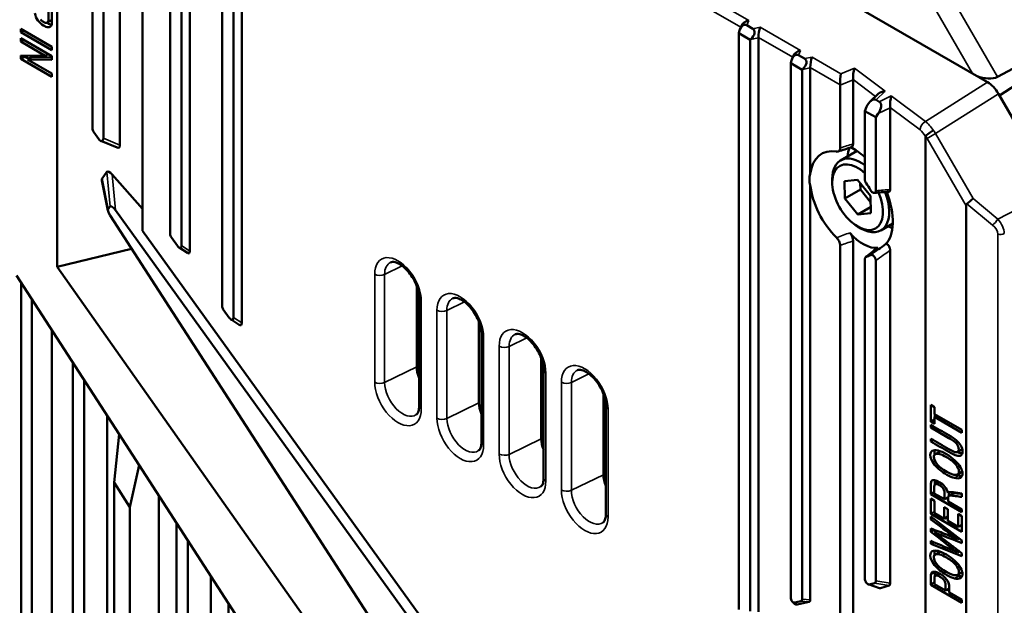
# Model space of a CAD drawing. Header units: millimetres. Extents: x 0 to 4638, y -120 to 1188.
# Tile 261 of 276: x 1413 to 1458, y 514 to 540. Entities that reach past the tile are written whole.
import ezdxf

# ---------------------------------------------------------------- set-up
doc = ezdxf.new("R2010")
doc.units = ezdxf.units.MM
doc.header["$LTSCALE"] = 2
doc.layers.add('Sichtbar (ISO)', color=7, linetype='Continuous', lineweight=50)
doc.layers.add('Sichtbar schmal (ISO)', color=7, linetype='Continuous', lineweight=35)

msp = doc.modelspace()

# ---------------------------------------------------------------- linework, layer by layer
at = {"layer": 'Sichtbar (ISO)'}
for p, q in [((1414.7072, 529.1787), (1414.7072, 557.8787)), ((1419.8403, 554.7054), (1419.8403, 530.6654)), ((1420.3588, 530.1448), (1420.3588, 554.4061)), ((1420.7306, 529.9004), (1420.7306, 554.4983)), ((1422.1973, 553.3446), (1422.1973, 527.3988)), ((1422.7159, 526.8782), (1422.7159, 553.0452)), ((1423.0877, 526.6339), (1423.0877, 553.1374)), ((1416.3052, 535.4802), (1416.3052, 550.014)), ((1417.5554, 549.8003), (1417.5554, 534.7101)), ((1416.8008, 535.0185), (1416.8008, 549.5087)), ((1418.5844, 530.8202), (1418.5844, 548.4568)), ((1438.1321, 548.4421), (1456.9695, 537.5663)), ((1414.2555, 540.2718), (1414.4441, 540.3807)), ((1413.0512, 539.9935), (1414.4654, 539.177)), ((1413.0512, 539.8354), (1413.0512, 539.9935)), ((1445.7223, 539.9633), (1445.7906, 540.1267)), ((1446.0328, 540.1502), (1446.3019, 539.9949)), ((1413.1882, 539.9144), (1413.0512, 539.8354)), ((1414.4654, 539.0189), (1413.0512, 539.8354)), ((1413.0512, 539.5587), (1414.4654, 538.7422)), ((1413.0512, 539.4072), (1413.0512, 539.5587)), ((1413.1823, 539.483), (1413.0512, 539.4072)), ((1445.6733, 539.7908), (1445.6772, 539.8111)), ((1446.1918, 539.4914), (1445.6733, 539.7908)), ((1445.6733, 513.6238), (1445.6733, 539.7908)), ((1446.2066, 539.5055), (1446.1918, 539.4914)), ((1446.1918, 539.4914), (1446.1918, 513.5456)), ((1446.5636, 513.5213), (1446.5636, 539.5836)), ((1457.4177, 537.8046), (1461.2295, 539.842)), ((1461.6098, 539.6224), (1457.5127, 536.9625)), ((1414.1626, 538.7656), (1413.0512, 539.4072)), ((1414.4654, 539.177), (1414.4654, 539.0189)), ((1413.0512, 538.6182), (1413.0512, 538.7803)), ((1413.0512, 538.7803), (1414.1626, 538.7656)), ((1413.2397, 538.7271), (1413.0512, 538.6182)), ((1414.4654, 537.8017), (1413.0512, 538.6182)), ((1413.2397, 538.7271), (1413.2397, 538.7778)), ((1413.4125, 538.6273), (1413.2397, 538.7271)), ((1413.5436, 538.7031), (1413.3551, 538.5942)), ((1414.4654, 538.5801), (1413.3551, 538.5942)), ((1413.3551, 538.5942), (1414.4654, 537.9532)), ((1414.4654, 538.6913), (1413.5436, 538.7031)), ((1414.2937, 538.8413), (1414.1626, 538.7656)), ((1414.4654, 538.7422), (1414.4654, 538.5801)), ((1448.0794, 538.6025), (1448.1476, 538.7659)), ((1448.3898, 538.7894), (1448.6589, 538.634)), ((1448.0303, 538.4299), (1448.0343, 538.4503)), ((1448.5488, 538.1306), (1448.0303, 538.4299)), ((1448.0303, 514.1687), (1448.0303, 538.4299)), ((1448.5636, 538.1447), (1448.5488, 538.1306)), ((1448.9206, 533.4063), (1448.9206, 538.2228)), ((1414.4654, 537.9532), (1414.4654, 537.8017)), ((1448.5488, 538.1306), (1448.5488, 514.0905)), ((1450.2762, 534.5757), (1450.2762, 537.4344)), ((1450.8606, 537.6757), (1450.8606, 534.7654)), ((1452.0014, 537.0293), (1451.6415, 536.6884)), ((1459.9862, 532.6782), (1457.4676, 537.0405)), ((1451.3997, 536.2569), (1451.4796, 536.4449)), ((1451.9065, 536.759), (1452.0467, 536.6781)), ((1452.5479, 532.6898), (1452.5479, 536.403)), ((1451.8953, 535.9708), (1451.3997, 536.2569)), ((1451.3997, 533.1427), (1451.3997, 536.2569)), ((1452.0094, 536.1391), (1451.8953, 535.9708)), ((1451.8953, 532.6374), (1451.8953, 535.9708)), ((1416.3661, 535.2982), (1416.5994, 534.9748)), ((1454.1533, 506.4045), (1454.1533, 535.1045)), ((1417.427, 534.5942), (1416.6889, 534.8959)), ((1451.0425, 534.4449), (1450.2956, 534.0136)), ((1416.7445, 533.1881), (1416.9594, 533.4887)), ((1418.5844, 531.8128), (1417.1974, 533.3799)), ((1416.7356, 533.1049), (1417.0039, 531.7412)), ((1448.9206, 514.0662), (1448.9206, 532.8942)), ((1449.9159, 533.0111), (1449.9159, 533.1744)), ((1451.0606, 533.1358), (1450.4765, 533.0699)), ((1450.4765, 533.0699), (1450.4868, 532.2784)), ((1451.6549, 532.4101), (1451.0606, 533.1358)), ((1451.1939, 532.6867), (1451.1901, 532.9776)), ((1450.4868, 532.2784), (1451.1939, 532.6867)), ((1451.6587, 532.1192), (1451.1939, 532.6867)), ((1451.6652, 531.6186), (1451.6549, 532.4101)), ((1417.0133, 531.822), (1417.1122, 531.9279)), ((1450.4868, 532.2784), (1451.0811, 531.5528)), ((1451.0811, 531.5528), (1451.6617, 531.888)), ((1455.9979, 503.8885), (1455.9979, 531.9505)), ((1417.111, 531.5089), (1432.9554, 507.0095)), ((1417.3571, 531.7486), (1434.1003, 508.5446)), ((1451.0811, 531.5528), (1451.6652, 531.6186)), ((1451.0709, 531.0107), (1451.2123, 530.929)), ((1452.669, 531.15), (1452.1289, 530.8382)), ((1434.4303, 508.8597), (1418.5844, 530.8202)), ((1419.8925, 530.5194), (1420.1661, 530.1402)), ((1450.2762, 512.523), (1450.2762, 530.1595)), ((1450.8606, 530.3595), (1450.8606, 512.9917)), ((1418.0878, 529.9986), (1414.7072, 529.1787)), ((1420.6202, 529.8112), (1420.2484, 530.0555)), ((1452.5479, 514.8236), (1452.5479, 529.9413)), ((1451.3997, 515.0429), (1451.3997, 529.5331)), ((1451.8953, 514.9322), (1451.8953, 529.4661)), ((1417.5274, 521.5797), (1412.8626, 528.7927)), ((1432.9554, 503.3341), (1414.7072, 529.1787)), ((1413.0675, 528.4759), (1413.0675, 498.3708)), ((1431.0362, 524.642), (1431.0362, 528.3156)), ((1413.5546, 527.7228), (1413.5546, 497.2787)), ((1431.1492, 527.7591), (1431.1492, 522.8602)), ((1422.2496, 527.2528), (1422.5231, 526.8737)), ((1422.9772, 526.5446), (1422.6055, 526.789)), ((1433.8646, 523.009), (1433.8646, 526.6826)), ((1414.4629, 526.3182), (1414.4629, 497.2389)), ((1433.9776, 526.1261), (1433.9776, 521.2272)), ((1415.4091, 493.6866), (1415.4091, 524.8552)), ((1436.693, 521.376), (1436.693, 525.0496)), ((1436.806, 524.4932), (1436.806, 519.5942)), ((1415.9276, 492.6736), (1415.9276, 524.0534)), ((1439.5214, 523.4166), (1439.5214, 519.743)), ((1439.6345, 517.9612), (1439.6345, 522.8602)), ((1454.3952, 522.9132), (1454.3952, 522.15)), ((1454.5619, 522.8169), (1454.3952, 522.9132)), ((1454.5619, 522.4984), (1454.5619, 522.8169)), ((1455.8094, 521.7782), (1454.5619, 522.4984)), ((1454.5837, 522.3836), (1454.5837, 522.4858)), ((1416.9686, 492.628), (1416.9686, 522.4437)), ((1454.3952, 522.15), (1454.5619, 522.2463)), ((1454.3952, 522.15), (1454.5619, 522.0537)), ((1454.5619, 522.371), (1454.6722, 522.4347)), ((1454.5619, 522.371), (1455.8094, 521.6508)), ((1454.5619, 522.0537), (1454.5619, 522.371)), ((1454.3952, 522.0101), (1454.3952, 521.8825)), ((1454.3952, 521.8825), (1454.5057, 521.9463)), ((1454.3952, 521.8825), (1455.2113, 521.4113)), ((1455.8094, 521.6508), (1455.8094, 521.7782)), ((1417.5274, 521.5797), (1417.2859, 519.3961)), ((1417.5274, 521.5797), (1418.4291, 520.1855)), ((1454.3952, 521.3802), (1454.3952, 521.2526)), ((1454.3952, 521.2526), (1454.5057, 521.3164)), ((1454.7831, 520.7844), (1454.5945, 520.6755)), ((1455.803, 520.8852), (1455.6144, 520.7763)), ((1418.4291, 520.1855), (1418.0107, 518.2754)), ((1428.7235, 504.2676), (1418.4291, 520.1855)), ((1455.8, 519.8687), (1455.6114, 519.7598)), ((1417.2859, 519.3961), (1417.2859, 491.2556)), ((1418.0107, 518.2754), (1417.2859, 519.3961)), ((1454.7686, 519.4149), (1454.594, 519.3141)), ((1454.3952, 518.8608), (1454.5515, 518.951)), ((1455.1658, 518.9145), (1455.2225, 518.9472)), ((1455.2078, 518.7746), (1455.2078, 518.9387)), ((1419.3257, 488.0236), (1419.3257, 518.7992)), ((1454.3952, 518.8608), (1455.8094, 518.0443)), ((1454.3952, 518.6605), (1454.3952, 517.9643)), ((1454.5619, 518.5642), (1454.3952, 518.6605)), ((1455.0192, 518.6281), (1454.5515, 518.8981)), ((1454.5619, 517.9954), (1454.5619, 518.5642)), ((1455.0192, 518.6281), (1455.1829, 518.7226)), ((1455.1813, 518.6246), (1455.0973, 518.6731)), ((1455.8094, 518.1719), (1455.1813, 518.5345)), ((1455.407, 518.8907), (1455.2184, 518.7818)), ((1455.8094, 518.7328), (1455.8094, 518.8929)), ((1418.0107, 489.8396), (1418.0107, 518.2754)), ((1454.3952, 517.9643), (1454.5619, 518.0606)), ((1454.9954, 518.278), (1454.9954, 517.7452)), ((1455.1611, 518.1823), (1454.9954, 518.278)), ((1455.1611, 517.6495), (1455.1611, 518.1823)), ((1455.8094, 518.0443), (1455.8094, 518.1719)), ((1420.1231, 517.566), (1420.1231, 484.4778)), ((1454.3952, 517.9643), (1455.8094, 517.1478)), ((1454.3952, 517.8429), (1454.3952, 517.7148)), ((1455.8094, 516.7623), (1454.3952, 517.8429)), ((1454.3952, 517.7148), (1454.4907, 517.7699)), ((1454.9954, 517.7452), (1454.5619, 517.9954)), ((1454.9954, 517.7452), (1455.1611, 517.8408)), ((1455.1611, 517.7399), (1455.0736, 517.7903)), ((1455.6426, 517.3715), (1455.1611, 517.6495)), ((1455.6426, 517.9627), (1455.6426, 517.3715)), ((1455.8094, 517.8664), (1455.6426, 517.9627)), ((1455.8094, 517.1478), (1455.8094, 517.8664)), ((1454.3952, 517.3029), (1454.3952, 517.1491)), ((1454.3952, 517.1491), (1454.555, 517.2414)), ((1454.5659, 517.1242), (1454.6833, 517.192)), ((1455.6426, 517.3715), (1455.8094, 517.4678)), ((1455.8094, 517.3655), (1455.7209, 517.4167)), ((1420.6417, 516.7642), (1420.6417, 398.2859)), ((1454.3952, 516.7353), (1454.3952, 516.6047)), ((1454.3952, 516.6047), (1454.5262, 516.6804)), ((1455.6115, 516.8135), (1455.686, 516.8565)), ((1455.8094, 516.6394), (1455.8094, 516.7623)), ((1454.3952, 516.6047), (1455.8094, 516.0437)), ((1454.7831, 516.2257), (1454.5945, 516.1168)), ((1455.6115, 516.2203), (1455.6897, 516.2654)), ((1455.8094, 516.0437), (1455.8094, 516.1738)), ((1454.4085, 515.2505), (1454.5613, 515.3386)), ((1421.6827, 515.1546), (1421.6827, 399.8109)), ((1454.7752, 515.2634), (1454.5964, 515.1601)), ((1455.8, 515.31), (1455.6114, 515.2011)), ((1451.5509, 514.7699), (1452.0636, 514.5973)), ((1451.8345, 514.8205), (1451.6011, 514.7666)), ((1452.1087, 514.5958), (1452.4956, 514.7105)), ((1454.3952, 514.7482), (1454.5619, 514.8445)), ((1454.3952, 514.7482), (1455.8094, 513.9317)), ((1455.0677, 514.4875), (1454.5619, 514.7796)), ((1455.0677, 514.4875), (1455.2345, 514.5838)), ((1455.2345, 514.4814), (1455.1458, 514.5326)), ((1448.4966, 514.0048), (1448.223, 513.9415)), ((1455.8094, 514.0593), (1455.2345, 514.3913)), ((1455.8094, 513.9317), (1455.8094, 514.0593)), ((1422.4802, 513.9215), (1422.4802, 399.0058)), ((1448.1081, 513.974), (1448.2077, 513.8868)), ((1448.3226, 513.8543), (1448.8684, 513.9805))]:
    msp.add_line(p, q, dxfattribs=at)
for centre, major_axis, ratio, start_param, end_param in [((1445.9451, 539.6317), (0.0072, 0.5417), 0.5272367, 5.9962116, 7.5234162), ((1446.1447, 540.1095), (0.3626, 0.1225), 0.6682586, 1.4040921, 2.6101652), ((1445.9182, 539.6472), (0.4415, 0.2943), 0.549621, 5.0213355, 6.5485402), ((1446.6632, 539.8101), (0.0546, 0.3517), 0.2401165, 0.7799435, 2.2634733), ((1446.2914, 539.7288), (0.2154, -0.2818), 0.590527, 0.6578973, 0.7015721), ((1448.3021, 538.2709), (0.0072, 0.5417), 0.5272367, 5.9962116, 7.5234162), ((1448.5017, 538.7487), (0.3626, 0.1225), 0.6682586, 1.4040921, 2.6101652), ((1448.2753, 538.2863), (0.4415, 0.2943), 0.549621, 5.0213355, 6.5485402), ((1449.0202, 538.4493), (0.0546, 0.3517), 0.2401165, 0.7799435, 2.2634733), ((1448.6485, 538.368), (0.2154, -0.2818), 0.590527, 0.6578973, 0.7015721), ((1450.9448, 537.9461), (0.0483, 0.3786), 0.1871069, 0.8404765, 2.3246585), ((1450.331, 537.6925), (-0.0244, -0.3699), 0.140897, 3.9449758, 5.4285057), ((1450.6533, 537.8257), (0.1381, -0.3035), 0.5089622, 0.8412301, 0.905285), ((1456.7767, 538.2032), (0.8088, -0.2167), 0.5176381, 4.4985012, 5.7531671), ((1450.0321, 537.5691), (-0.1761, 0.2863), 0.5899362, 3.9060043, 3.9707113), ((1456.9673, 536.748), (-0.4979, 0.868), 0.5791697, 4.7171385, 5.4993853), ((1451.716, 536.2998), (-0.1649, -0.471), 0.5470454, 3.0385582, 4.5942195), ((1452.3426, 536.8934), (-0.414, -0.0234), 0.6271184, 4.7266084, 5.6450209), ((1452.6158, 536.6876), (0.0369, 0.3877), 0.1534661, 0.8529085, 2.3370905), ((1451.7659, 536.271), (0.2958, 0.3972), 0.5553528, 4.7924578, 6.3481191), ((1452.3424, 536.5536), (0.1365, -0.3042), 0.5048081, 0.8440773, 0.9155566), ((1416.4488, 535.4137), (0.0797, -0.1934), 0.6175926, 4.1236632, 5.0806211), ((1416.6572, 535.1249), (-0.0869, 0.2322), 0.4924878, 2.077689, 4.0625799), ((1417.3906, 534.8252), (-0.1116, 0.233), 0.5204143, 2.6200137, 3.9682413), ((1452.2494, 533.0247), (-1.1673, 2.0218), 0.5773503, 0.4275062, 0.6676388), ((1451.135, 532.3596), (-1.0324, 2.2583), 0.5030709, 5.3722295, 5.7990671), ((1450.6533, 534.9192), (0.1399, -0.3047), 0.5019663, 6.2213343, 7.1131369), ((1450.6937, 532.1265), (-1.2635, 2.1885), 0.5773503, 5.828286, 6.9441732), ((1451.2123, 532.4259), (-0.9167, 1.5877), 0.5773503, 5.3526618, 7.0685835), ((1451.0709, 532.3443), (-0.8167, 1.4145), 0.5773503, 5.209017, 10.8154043), ((1417.1663, 533.2087), (0.1938, -0.2928), 0.3674104, 1.9365546, 3.2812865), ((1453.1215, 533.8001), (-4.2333, -0.7887), 0.4060655, 6.062807, 6.3525466), ((1416.9724, 532.9375), (0.2193, -0.2599), 0.3798296, 3.2379668, 3.741681), ((1450.6937, 532.1265), (-1.2635, 2.1885), 0.5773503, 0.9098084, 2.0256957), ((1450.3637, 531.936), (1.284, -2.2239), 0.5773503, 1.5660171, 1.7104995), ((1451.2123, 532.4259), (0.9167, -1.5877), 0.5773503, 5.4977871, 7.6228176), ((1451.135, 532.3596), (-1.0324, 2.2583), 0.5030709, 3.2996892, 4.5825012), ((1417.325, 531.5867), (0.2052, -0.3474), 0.2861882, 1.8809509, 3.2256828), ((1456.6419, 531.3795), (-0.6114, 0.6629), 0.3047322, 6.2476297, 6.6022957), ((1456.1705, 532.196), (-0.259, -0.2179), 0.0995397, 0.9524559, 2.0813197), ((1417.2532, 531.5097), (0.2352, -0.3165), 0.2975526, 3.1960012, 4.4973106), ((1452.2494, 533.0247), (-1.1673, 2.0218), 0.5773503, 2.4739539, 2.6036635), ((1420.0036, 530.5956), (0.1227, -0.1638), 0.65813, 3.8624053, 4.6851903), ((1450.6533, 530.512), (0.1395, -0.304), 0.5043882, 0.8327552, 2.1209164), ((1451.135, 532.3596), (-1.0324, 2.2583), 0.5030709, 2.1241681, 2.9900741), ((1420.1955, 530.3296), (-0.1218, 0.2887), 0.3766284, 2.1181416, 3.8701098), ((1420.5673, 530.0853), (-0.1218, 0.2887), 0.3766284, 2.6291569, 3.8701098), ((1450.3637, 531.936), (1.284, -2.2239), 0.5773503, 6.1434821, 6.2879646), ((1422.3606, 527.3291), (0.1227, -0.1638), 0.65813, 3.8624053, 4.6851903), ((1422.5526, 527.0631), (-0.1218, 0.2887), 0.3766284, 2.1181416, 3.8701098), ((1422.9244, 526.8187), (-0.1218, 0.2887), 0.3766284, 2.6291569, 3.8701098), ((1431.7433, 524.2337), (0.5, -0.866), 0.5773503, 3.9269908, 4.500223), ((1434.5717, 522.6008), (0.5, -0.866), 0.5773503, 3.9269908, 4.500223), ((1437.4001, 520.9678), (-0.5, 0.866), 0.5773503, 0.7853982, 1.3586303), ((1440.2285, 519.3348), (-0.5, 0.866), 0.5773503, 0.7853982, 1.3586303), ((1451.5434, 514.9834), (0.0619, -0.2158), 0.6005985, 4.2670408, 6.2519317), ((1451.7517, 515.0316), (-0.0947, 0.207), 0.5214776, 3.0352428, 3.9922007), ((1452.0569, 514.8106), (-0.0469, 0.2161), 0.5549848, 2.8216118, 3.1831642), ((1452.4246, 514.9197), (0.0734, -0.2083), 0.4754534, 6.2591889, 7.2161469), ((1448.1936, 514.1649), (0.0056, -0.2264), 0.7208041, 4.6781397, 6.4301079), ((1448.3855, 514.2093), (-0.1313, 0.1958), 0.4955724, 2.9552595, 3.7780444), ((1448.7573, 514.185), (-0.1313, 0.1958), 0.4955724, 2.9552595, 3.7780444), ((1448.2932, 514.0777), (-0.0056, 0.2264), 0.7208041, 2.556063, 3.2885152)]:
    msp.add_ellipse(centre, major_axis=major_axis, ratio=ratio, start_param=start_param, end_param=end_param, dxfattribs=at)
for points, knots in [([(1413.6948, 540.6959), (1413.7132, 540.5707), (1413.7571, 540.4607), (1413.8945, 540.2716), (1413.9791, 540.1955), (1414.1571, 540.0927), (1414.2286, 540.0676), (1414.3568, 540.0602), (1414.4019, 540.0781), (1414.4527, 540.1597), (1414.4654, 540.2333), (1414.4654, 540.516), (1414.4654, 540.6925), (1414.4654, 540.869)], [0, 0, 0, 0, 0.1785153, 0.1785153, 0.357352, 0.357352, 0.4961603, 0.4961603, 0.6345304, 0.6345304, 0.7718775, 0.7718775, 1, 1, 1, 1]), ([(1414.3091, 540.8011), (1414.3091, 540.6752), (1414.3091, 540.5493), (1414.3091, 540.3348), (1414.2874, 540.2826), (1414.2013, 540.2505), (1414.1463, 540.2618), (1414.0338, 540.3267), (1413.9914, 540.3615), (1413.9527, 540.4053)], [0, 0, 0, 0, 0.3465432, 0.3465432, 0.590272, 0.590272, 0.8340009, 0.8340009, 1, 1, 1, 1]), ([(1414.4499, 540.1762), (1414.3941, 540.185), (1414.3332, 540.2088), (1414.2579, 540.2523), (1414.248, 540.2583), (1414.2382, 540.2645)], [0.52608464, 0.52608464, 0.52608464, 0.52608464, 0.64264795, 0.64264795, 0.66058047, 0.66058047, 0.66058047, 0.66058047]), ([(1454.1581, 535.1215), (1454.1562, 535.1195), (1454.1549, 535.1166), (1454.1536, 535.1106), (1454.1533, 535.1076), (1454.1533, 535.1045)], [0, 0, 0, 0, 0.5511287, 0.5511287, 1, 1, 1, 1]), ([(1454.1581, 535.1215), (1454.1784, 535.1432), (1454.225, 535.188), (1454.3132, 535.2511), (1454.4015, 535.3141), (1454.4742, 535.3553), (1454.5156, 535.3771)], [0, 0, 0, 0, 0.5, 0.5, 0.5, 1, 1, 1, 1]), ([(1450.1138, 534.413), (1450.1365, 534.4089), (1450.1579, 534.4092), (1450.1977, 534.4191), (1450.2158, 534.4291), (1450.2456, 534.4584), (1450.2573, 534.4777), (1450.2724, 534.5229), (1450.2762, 534.5481), (1450.2762, 534.5757)], [0, 0, 0, 0, 0.015230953, 0.015230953, 0.031175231, 0.031175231, 0.04719872, 0.04719872, 0.062434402, 0.062434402, 0.062434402, 0.062434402]), ([(1451.3997, 533.1427), (1451.3997, 533.1304), (1451.401, 533.1173), (1451.406, 533.09), (1451.4097, 533.0758), (1451.4197, 533.0472), (1451.4258, 533.0329), (1451.4399, 533.0054), (1451.4478, 532.9923), (1451.4564, 532.9798)], [-0.027792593, -0.027792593, -0.027792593, -0.027792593, -0.020964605, -0.020964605, -0.013938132, -0.013938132, -0.006883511, -0.006883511, 0, 0, 0, 0]), ([(1451.6538, 532.6667), (1451.661, 532.6541), (1451.6689, 532.642), (1451.6868, 532.6178), (1451.6969, 532.6058), (1451.7238, 532.5784), (1451.7411, 532.5645), (1451.7758, 532.5443), (1451.7929, 532.5381), (1451.8251, 532.5342), (1451.8397, 532.5366), (1451.8644, 532.5495), (1451.8743, 532.5598), (1451.8863, 532.5822), (1451.8899, 532.5926), (1451.8943, 532.6145), (1451.8953, 532.6256), (1451.8953, 532.6374)], [-0.071307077, -0.071307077, -0.071307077, -0.071307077, -0.064802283, -0.064802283, -0.057576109, -0.057576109, -0.04647494, -0.04647494, -0.035454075, -0.035454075, -0.024460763, -0.024460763, -0.013720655, -0.013720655, -0.006505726, -0.006505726, 0, 0, 0, 0]), ([(1452.5479, 532.6898), (1452.5479, 532.677), (1452.5468, 532.6649), (1452.5425, 532.6414), (1452.539, 532.6303), (1452.5275, 532.6076), (1452.5183, 532.5978), (1452.5007, 532.5888), (1452.4936, 532.587), (1452.486, 532.5867)], [-0.07470308, -0.07470308, -0.07470308, -0.07470308, -0.067639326, -0.067639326, -0.059687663, -0.059687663, -0.048460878, -0.048460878, -0.0419835, -0.0419835, -0.0419835, -0.0419835]), ([(1450.2762, 530.1595), (1450.2762, 530.1871), (1450.2724, 530.2167), (1450.2573, 530.2792), (1450.2457, 530.3119), (1450.2159, 530.3757), (1450.1979, 530.4065), (1450.158, 530.4625), (1450.1365, 530.4876), (1450.1138, 530.5097)], [0, 0, 0, 0, 0.015201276, 0.015201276, 0.031188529, 0.031188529, 0.047142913, 0.047142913, 0.062383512, 0.062383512, 0.062383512, 0.062383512]), ([(1452.3353, 530.2128), (1452.3407, 530.2169), (1452.3467, 530.2199), (1452.3622, 530.2243), (1452.3721, 530.2246), (1452.3962, 530.2196), (1452.4105, 530.2129), (1452.4401, 530.1916), (1452.455, 530.177), (1452.483, 530.1417), (1452.4959, 530.1214), (1452.5181, 530.0774), (1452.5273, 530.0541), (1452.5389, 530.0142), (1452.5425, 529.9978), (1452.5468, 529.9678), (1452.5479, 529.9542), (1452.5479, 529.9413)], [-0.073360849, -0.073360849, -0.073360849, -0.073360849, -0.067386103, -0.067386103, -0.059038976, -0.059038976, -0.048393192, -0.048393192, -0.037382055, -0.037382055, -0.026331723, -0.026331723, -0.015098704, -0.015098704, -0.007101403, -0.007101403, 0, 0, 0, 0]), ([(1451.8953, 529.4661), (1451.8953, 529.4779), (1451.8943, 529.4903), (1451.8899, 529.5172), (1451.8863, 529.5317), (1451.8743, 529.5681), (1451.8644, 529.5897), (1451.8397, 529.6312), (1451.8251, 529.6505), (1451.7929, 529.6837), (1451.7758, 529.6972), (1451.7411, 529.7171), (1451.7238, 529.7233), (1451.6969, 529.7268), (1451.6868, 529.7266), (1451.6689, 529.723), (1451.661, 529.72), (1451.6538, 529.7157)], [-0.071345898, -0.071345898, -0.071345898, -0.071345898, -0.064836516, -0.064836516, -0.05761752, -0.05761752, -0.046871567, -0.046871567, -0.035872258, -0.035872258, -0.024845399, -0.024845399, -0.013738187, -0.013738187, -0.006508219, -0.006508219, 0, 0, 0, 0]), ([(1451.9575, 530.0375), (1451.9586, 530.0384), (1451.9598, 530.0393), (1451.9679, 530.0448), (1451.9757, 530.0477), (1451.9841, 530.0488)], [-0.0086711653, -0.0086711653, -0.0086711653, -0.0086711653, -0.0073708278, -0.0073708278, -0.0000000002, -0.0000000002, -0.0000000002, -0.0000000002]), ([(1429.857, 529.3873), (1429.8983, 529.4056), (1429.9618, 529.4151), (1430.1212, 529.3729), (1430.1921, 529.3434), (1430.342, 529.2545), (1430.4208, 529.1957), (1430.5786, 529.0507), (1430.6574, 528.9638), (1430.8045, 528.7697), (1430.8726, 528.6621), (1430.9889, 528.4389), (1431.037, 528.3233), (1431.1079, 528.0991), (1431.1309, 527.9904), (1431.1468, 527.8449), (1431.1492, 527.8007), (1431.1492, 527.7591)], [3.9888942, 3.9888942, 3.9888942, 3.9888942, 4.4477524, 4.4477524, 4.7257464, 4.7257464, 5.0002831, 5.0002831, 5.2833576, 5.2833576, 5.5726786, 5.5726786, 5.8632835, 5.8632835, 6.149841, 6.149841, 6.2831853, 6.2831853, 6.2831853, 6.2831853]), ([(1451.4564, 529.6306), (1451.4478, 529.6281), (1451.4399, 529.624), (1451.4258, 529.6128), (1451.4197, 529.6056), (1451.4097, 529.5885), (1451.406, 529.5787), (1451.401, 529.5571), (1451.3997, 529.5454), (1451.3997, 529.5331)], [-0.027787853, -0.027787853, -0.027787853, -0.027787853, -0.020905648, -0.020905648, -0.013852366, -0.013852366, -0.006826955, -0.006826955, 0, 0, 0, 0]), ([(1432.6855, 527.7544), (1432.7268, 527.7726), (1432.7902, 527.7821), (1432.9496, 527.7399), (1433.0205, 527.7104), (1433.1704, 527.6215), (1433.2493, 527.5627), (1433.407, 527.4177), (1433.4858, 527.3308), (1433.633, 527.1367), (1433.701, 527.0291), (1433.8173, 526.8059), (1433.8654, 526.6903), (1433.9363, 526.4661), (1433.9594, 526.3574), (1433.9752, 526.2119), (1433.9776, 526.1677), (1433.9776, 526.1261)], [3.9888942, 3.9888942, 3.9888942, 3.9888942, 4.4477524, 4.4477524, 4.7257464, 4.7257464, 5.0002831, 5.0002831, 5.2833576, 5.2833576, 5.5726786, 5.5726786, 5.8632835, 5.8632835, 6.149841, 6.149841, 6.2831853, 6.2831853, 6.2831853, 6.2831853]), ([(1435.5139, 526.1214), (1435.5552, 526.1396), (1435.6187, 526.1491), (1435.7781, 526.1069), (1435.8489, 526.0774), (1435.9989, 525.9885), (1436.0777, 525.9297), (1436.2354, 525.7848), (1436.3142, 525.6978), (1436.4614, 525.5037), (1436.5295, 525.3962), (1436.6457, 525.173), (1436.6938, 525.0573), (1436.7647, 524.8331), (1436.7878, 524.7244), (1436.8036, 524.5789), (1436.806, 524.5347), (1436.806, 524.4932)], [3.9888942, 3.9888942, 3.9888942, 3.9888942, 4.4477524, 4.4477524, 4.7257464, 4.7257464, 5.0002831, 5.0002831, 5.2833576, 5.2833576, 5.5726786, 5.5726786, 5.8632835, 5.8632835, 6.149841, 6.149841, 6.2831853, 6.2831853, 6.2831853, 6.2831853]), ([(1438.3423, 524.4884), (1438.3836, 524.5066), (1438.4471, 524.5161), (1438.6065, 524.4739), (1438.6774, 524.4444), (1438.8273, 524.3556), (1438.9061, 524.2967), (1439.0638, 524.1518), (1439.1426, 524.0649), (1439.2898, 523.8707), (1439.3579, 523.7632), (1439.4742, 523.54), (1439.5223, 523.4243), (1439.5931, 523.2001), (1439.6162, 523.0915), (1439.6321, 522.9459), (1439.6345, 522.9017), (1439.6345, 522.8602)], [3.9888942, 3.9888942, 3.9888942, 3.9888942, 4.4477524, 4.4477524, 4.7257464, 4.7257464, 5.0002831, 5.0002831, 5.2833576, 5.2833576, 5.5726786, 5.5726786, 5.8632835, 5.8632835, 6.149841, 6.149841, 6.2831853, 6.2831853, 6.2831853, 6.2831853]), ([(1431.1492, 522.8602), (1431.1492, 522.8151), (1431.1463, 522.7732), (1431.136, 522.6971), (1431.1285, 522.663), (1431.1104, 522.6034), (1431.0999, 522.578), (1431.0778, 522.5357), (1431.0663, 522.5188), (1431.0434, 522.4916), (1431.0322, 522.4813), (1431.0207, 522.4729)], [0, 0, 0, 0, 0.14469896, 0.14469896, 0.28939792, 0.28939792, 0.43409688, 0.43409688, 0.57879585, 0.57879585, 0.72349481, 0.72349481, 0.72349481, 0.72349481]), ([(1454.3952, 521.2526), (1454.6675, 521.0954), (1454.9398, 520.9381), (1455.3622, 520.6942), (1455.4801, 520.6388), (1455.6534, 520.5874), (1455.7191, 520.5906), (1455.8108, 520.6523), (1455.8336, 520.713), (1455.8336, 520.8961), (1455.807, 520.9861), (1455.7026, 521.1609), (1455.6346, 521.2395), (1455.4671, 521.3801), (1455.3543, 521.4564), (1454.9398, 521.6957), (1454.6675, 521.8529), (1454.3952, 522.0101)], [0, 0, 0, 0, 0.1832531, 0.1832531, 0.2842939, 0.2842939, 0.3856758, 0.3856758, 0.487426, 0.487426, 0.5922343, 0.5922343, 0.6966608, 0.6966608, 0.8007158, 0.8007158, 1, 1, 1, 1]), ([(1433.9776, 521.2272), (1433.9776, 521.1821), (1433.9748, 521.1402), (1433.9644, 521.0641), (1433.9569, 521.03), (1433.9389, 520.9704), (1433.9283, 520.945), (1433.9062, 520.9027), (1433.8947, 520.8858), (1433.8718, 520.8586), (1433.8606, 520.8483), (1433.8491, 520.8399)], [0, 0, 0, 0, 0.14469896, 0.14469896, 0.28939792, 0.28939792, 0.43409688, 0.43409688, 0.57879585, 0.57879585, 0.72349481, 0.72349481, 0.72349481, 0.72349481]), ([(1455.6173, 520.7781), (1455.5858, 520.7583), (1455.5409, 520.7574), (1455.4248, 520.7934), (1455.334, 520.8381), (1454.9393, 521.066), (1454.6672, 521.2231), (1454.3952, 521.3802)], [0, 0, 0, 0, 0.2381342, 0.2381342, 0.4748643, 0.4748643, 1, 1, 1, 1]), ([(1455.2113, 521.4113), (1455.389, 521.3087), (1455.5086, 521.2197), (1455.6335, 521.068), (1455.6647, 520.9833), (1455.6647, 520.8347), (1455.6491, 520.7974), (1455.6173, 520.7781)], [0, 0, 0, 0, 0.3855202, 0.3855202, 0.7727546, 0.7727546, 1, 1, 1, 1]), ([(1454.7247, 520.8398), (1454.613, 520.8669), (1454.5259, 520.8632), (1454.4013, 520.792), (1454.3702, 520.7299), (1454.3702, 520.5053), (1454.4365, 520.3563), (1454.702, 520.0312), (1454.8857, 519.8822), (1455.2446, 519.675), (1455.3626, 519.6254), (1455.4736, 519.598)], [0, 0, 0, 0, 0.1710365, 0.1710365, 0.3415737, 0.3415737, 0.6018672, 0.6018672, 0.8623392, 0.8623392, 1, 1, 1, 1]), ([(1454.6676, 520.237), (1454.5768, 520.3545), (1454.5312, 520.4584), (1454.5312, 520.6121), (1454.5547, 520.6559), (1454.6495, 520.7032), (1454.716, 520.7037), (1454.8875, 520.6574), (1454.9881, 520.6126), (1455.2851, 520.4411), (1455.4259, 520.3289), (1455.5247, 520.21)], [0, 0, 0, 0, 0.2376788, 0.2376788, 0.4041187, 0.4041187, 0.5705587, 0.5705587, 0.7368953, 0.7368953, 1, 1, 1, 1]), ([(1454.5689, 520.656), (1454.5621, 520.688), (1454.5588, 520.7193), (1454.5588, 520.7916), (1454.5656, 520.8274), (1454.5793, 520.8574)], [0.59969853, 0.59969853, 0.59969853, 0.59969853, 0.65842634, 0.65842634, 0.73844309, 0.73844309, 0.73844309, 0.73844309]), ([(1455.4736, 519.598), (1455.5851, 519.5703), (1455.6725, 519.5742), (1455.8014, 519.6423), (1455.8336, 519.7047), (1455.8336, 519.8791), (1455.8042, 519.9738), (1455.6882, 520.1855), (1455.6024, 520.2907), (1455.376, 520.5003), (1455.2475, 520.5942), (1454.9628, 520.7586), (1454.8362, 520.8128), (1454.7247, 520.8398)], [0, 0, 0, 0, 0.1765759, 0.1765759, 0.3528599, 0.3528599, 0.5157309, 0.5157309, 0.6778362, 0.6778362, 0.8399415, 0.8399415, 1, 1, 1, 1]), ([(1454.841, 520.8038), (1454.8223, 520.801), (1454.8055, 520.7959), (1454.7881, 520.7871), (1454.7855, 520.7858), (1454.7831, 520.7844)], [0.5436305, 0.5436305, 0.5436305, 0.5436305, 0.595881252, 0.595881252, 0.605027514, 0.605027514, 0.605027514, 0.605027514]), ([(1455.8221, 520.7073), (1455.8014, 520.7101), (1455.7791, 520.715), (1455.7152, 520.7339), (1455.6686, 520.7521), (1455.6152, 520.7768)], [0.687775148, 0.687775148, 0.687775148, 0.687775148, 0.715706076, 0.715706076, 0.762364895, 0.762364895, 0.762364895, 0.762364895]), ([(1455.5247, 520.21), (1455.6238, 520.0907), (1455.6733, 519.9832), (1455.6733, 519.7931), (1455.6245, 519.7431), (1455.4281, 519.7317), (1455.2938, 519.7779), (1454.9107, 519.9991), (1454.7588, 520.1193), (1454.6676, 520.237)], [0, 0, 0, 0, 0.2386617, 0.2386617, 0.4736423, 0.4736423, 0.7077447, 0.7077447, 1, 1, 1, 1]), ([(1436.806, 519.5942), (1436.806, 519.5491), (1436.8032, 519.5072), (1436.7928, 519.4311), (1436.7853, 519.397), (1436.7673, 519.3375), (1436.7568, 519.312), (1436.7347, 519.2697), (1436.7231, 519.2528), (1436.7003, 519.2256), (1436.689, 519.2153), (1436.6775, 519.2069)], [0, 0, 0, 0, 0.14469896, 0.14469896, 0.28939792, 0.28939792, 0.43409688, 0.43409688, 0.57879585, 0.57879585, 0.72349481, 0.72349481, 0.72349481, 0.72349481]), ([(1455.1658, 518.9145), (1455.1473, 519.0175), (1455.1034, 519.1111), (1454.9661, 519.2791), (1454.8814, 519.3499), (1454.7034, 519.4527), (1454.632, 519.4809), (1454.5037, 519.5012), (1454.4587, 519.4918), (1454.4078, 519.4316), (1454.3952, 519.3737), (1454.3952, 519.1456), (1454.3952, 519.0032), (1454.3952, 518.8608)], [0, 0, 0, 0, 0.178701, 0.178701, 0.3576379, 0.3576379, 0.4965239, 0.4965239, 0.6348658, 0.6348658, 0.7720869, 0.7720869, 1, 1, 1, 1]), ([(1454.5837, 519.3067), (1454.5837, 519.3368), (1454.5837, 519.3668), (1454.5837, 519.4314), (1454.5858, 519.4614), (1454.5899, 519.4869)], [0.17985817, 0.17985817, 0.17985817, 0.17985817, 0.22791315, 0.22791315, 0.28321301, 0.28321301, 0.28321301, 0.28321301]), ([(1454.5515, 518.8981), (1454.5515, 518.9997), (1454.5515, 519.1013), (1454.5515, 519.2743), (1454.5732, 519.314), (1454.6593, 519.3303), (1454.7143, 519.3151), (1454.8268, 519.2501), (1454.869, 519.217), (1454.9469, 519.1382), (1454.975, 519.097), (1455.0106, 519.0107), (1455.0192, 518.9601), (1455.0192, 518.8107), (1455.0192, 518.7194), (1455.0192, 518.6281)], [0, 0, 0, 0, 0.2173841, 0.2173841, 0.3702736, 0.3702736, 0.523163, 0.523163, 0.6272931, 0.6272931, 0.7320808, 0.7320808, 0.8363043, 0.8363043, 1, 1, 1, 1]), ([(1455.8094, 518.8929), (1455.6811, 518.9112), (1455.5525, 518.9303), (1455.3492, 518.9579), (1455.2866, 518.9588), (1455.2363, 518.9506)], [0, 0, 0, 0, 0.6298783, 0.6298783, 1, 1, 1, 1]), ([(1455.8094, 518.8689), (1455.7742, 518.874), (1455.739, 518.8791), (1455.6186, 518.8964), (1455.554, 518.9026), (1455.4639, 518.9065), (1455.4325, 518.9031), (1455.4118, 518.8933), (1455.4093, 518.8921), (1455.407, 518.8907)], [0.17804638, 0.17804638, 0.17804638, 0.17804638, 0.27772775, 0.27772775, 0.51907416, 0.51907416, 0.75883094, 0.75883094, 0.79310095, 0.79310095, 0.79310095, 0.79310095]), ([(1455.1813, 518.5345), (1455.1813, 518.5838), (1455.1813, 518.633), (1455.1813, 518.7151), (1455.1835, 518.7375), (1455.1882, 518.7493)], [0, 0, 0, 0, 0.6006006, 0.6006006, 1, 1, 1, 1]), ([(1455.1882, 518.7493), (1455.1951, 518.765), (1455.2076, 518.7771), (1455.2439, 518.7942), (1455.2753, 518.7977), (1455.3655, 518.7938), (1455.43, 518.7876), (1455.6133, 518.7611), (1455.7113, 518.747), (1455.8094, 518.7328)], [0, 0, 0, 0, 0.2411691, 0.2411691, 0.4809258, 0.4809258, 0.7222722, 0.7222722, 1, 1, 1, 1]), ([(1439.6345, 517.9612), (1439.6345, 517.9161), (1439.6316, 517.8742), (1439.6213, 517.7981), (1439.6138, 517.764), (1439.5957, 517.7045), (1439.5852, 517.6791), (1439.5631, 517.6367), (1439.5515, 517.6198), (1439.5287, 517.5927), (1439.5174, 517.5823), (1439.5059, 517.5739)], [0, 0, 0, 0, 0.14469896, 0.14469896, 0.28939792, 0.28939792, 0.43409688, 0.43409688, 0.57879585, 0.57879585, 0.72349481, 0.72349481, 0.72349481, 0.72349481]), ([(1454.3952, 517.7148), (1454.6981, 517.4895), (1455.0012, 517.2654), (1455.4197, 516.9525), (1455.5221, 516.8774), (1455.6115, 516.8135)], [0, 0, 0, 0, 0.7234018, 0.7234018, 1, 1, 1, 1]), ([(1455.6115, 516.8135), (1455.4555, 516.8882), (1455.2885, 516.9592), (1454.8725, 517.1193), (1454.6338, 517.2111), (1454.3952, 517.3029)], [0, 0, 0, 0, 0.4263234, 0.4263234, 1, 1, 1, 1]), ([(1454.3952, 517.1491), (1454.7135, 516.9042), (1455.0319, 516.6592), (1455.3734, 516.3966), (1455.4606, 516.332), (1455.6115, 516.2203)], [0, 0, 0, 0, 0.9322068, 0.9322068, 1, 1, 1, 1]), ([(1454.5659, 517.1242), (1454.5865, 517.1153), (1454.6419, 517.0937), (1455.0911, 516.9189), (1455.4502, 516.7791), (1455.8094, 516.6394)], [0, 0, 0, 0, 0.200609, 0.200609, 1, 1, 1, 1]), ([(1455.3005, 516.5636), (1455.1781, 516.6573), (1455.0557, 516.7511), (1454.6828, 517.0376), (1454.68, 517.0407), (1454.5659, 517.1242)], [0.000001, 0.000001, 0.000001, 0.000001, 0.07892025, 0.07892025, 0.24054719, 0.24054719, 0.24054719, 0.24054719]), ([(1455.6115, 516.2203), (1455.516, 516.2641), (1455.4194, 516.3059), (1455.0131, 516.4762), (1454.7041, 516.6058), (1454.3952, 516.7353)], [0, 0, 0, 0, 0.2396199, 0.2396199, 1, 1, 1, 1]), ([(1454.7247, 516.2812), (1454.613, 516.3083), (1454.5259, 516.3045), (1454.4013, 516.2334), (1454.3702, 516.1713), (1454.3702, 515.9466), (1454.4365, 515.7977), (1454.702, 515.4725), (1454.8857, 515.3235), (1455.2446, 515.1163), (1455.3626, 515.0667), (1455.4736, 515.0393)], [0, 0, 0, 0, 0.1710365, 0.1710365, 0.3415737, 0.3415737, 0.6018672, 0.6018672, 0.8623392, 0.8623392, 1, 1, 1, 1]), ([(1454.5689, 516.0973), (1454.5621, 516.1293), (1454.5588, 516.1606), (1454.5588, 516.2329), (1454.5656, 516.2688), (1454.5793, 516.2987)], [0.59969853, 0.59969853, 0.59969853, 0.59969853, 0.65842634, 0.65842634, 0.73844309, 0.73844309, 0.73844309, 0.73844309]), ([(1455.4736, 515.0393), (1455.5851, 515.0117), (1455.6725, 515.0155), (1455.8014, 515.0836), (1455.8336, 515.146), (1455.8336, 515.3205), (1455.8042, 515.4152), (1455.6882, 515.6269), (1455.6024, 515.7321), (1455.376, 515.9416), (1455.2475, 516.0355), (1454.9628, 516.1999), (1454.8362, 516.2541), (1454.7247, 516.2812)], [0, 0, 0, 0, 0.1765759, 0.1765759, 0.3528599, 0.3528599, 0.5157309, 0.5157309, 0.6778362, 0.6778362, 0.8399415, 0.8399415, 1, 1, 1, 1]), ([(1454.841, 516.2452), (1454.8223, 516.2423), (1454.8055, 516.2372), (1454.7881, 516.2285), (1454.7855, 516.2271), (1454.7831, 516.2257)], [0.5436305, 0.5436305, 0.5436305, 0.5436305, 0.595881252, 0.595881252, 0.605027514, 0.605027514, 0.605027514, 0.605027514]), ([(1455.8094, 516.1738), (1455.7444, 516.2235), (1455.6231, 516.3165), (1455.4534, 516.4464), (1455.3487, 516.5266), (1455.3005, 516.5636)], [0, 0, 0, 0, 0.04187756, 0.07826799, 0.10938028, 0.10938028, 0.10938028, 0.10938028]), ([(1454.6676, 515.6783), (1454.5768, 515.7958), (1454.5312, 515.8997), (1454.5312, 516.0534), (1454.5547, 516.0973), (1454.6495, 516.1445), (1454.716, 516.145), (1454.8875, 516.0987), (1454.9881, 516.054), (1455.2851, 515.8825), (1455.4259, 515.7702), (1455.5247, 515.6513)], [0, 0, 0, 0, 0.2376788, 0.2376788, 0.4041187, 0.4041187, 0.5705587, 0.5705587, 0.7368953, 0.7368953, 1, 1, 1, 1]), ([(1455.2345, 514.3913), (1455.2345, 514.4735), (1455.2345, 514.5558), (1455.2345, 514.7743), (1455.1931, 514.8927), (1455.0261, 515.0929), (1454.9245, 515.1778), (1454.7342, 515.2876), (1454.6697, 515.3156), (1454.5529, 515.3435), (1454.5073, 515.3442), (1454.4422, 515.3177), (1454.4201, 515.2911), (1454.4085, 515.2505)], [0, 0, 0, 0, 0.1385984, 0.1385984, 0.3680743, 0.3680743, 0.5980751, 0.5980751, 0.7324731, 0.7324731, 0.8662366, 0.8662366, 1, 1, 1, 1]), ([(1454.5837, 515.1502), (1454.5837, 515.1736), (1454.5837, 515.197), (1454.5837, 515.268), (1454.5861, 515.3059), (1454.5911, 515.3339)], [0.52827596, 0.52827596, 0.52827596, 0.52827596, 0.65497336, 0.65497336, 0.91185145, 0.91185145, 0.91185145, 0.91185145]), ([(1455.5247, 515.6513), (1455.6238, 515.532), (1455.6733, 515.4246), (1455.6733, 515.2344), (1455.6245, 515.1845), (1455.4281, 515.173), (1455.2938, 515.2192), (1454.9107, 515.4404), (1454.7588, 515.5607), (1454.6676, 515.6783)], [0, 0, 0, 0, 0.2386617, 0.2386617, 0.4736423, 0.4736423, 0.7077447, 0.7077447, 1, 1, 1, 1]), ([(1454.4085, 515.2505), (1454.3995, 515.2219), (1454.3952, 515.1754), (1454.3952, 514.9905), (1454.3952, 514.8694), (1454.3952, 514.7482)], [0, 0, 0, 0, 0.3450266, 0.3450266, 1, 1, 1, 1]), ([(1454.5619, 514.7796), (1454.5619, 514.8617), (1454.5619, 514.9438), (1454.5619, 515.0835), (1454.5663, 515.1207), (1454.5746, 515.1373)], [0, 0, 0, 0, 0.5875441, 0.5875441, 1, 1, 1, 1]), ([(1454.5746, 515.1373), (1454.588, 515.1629), (1454.6159, 515.1734), (1454.7001, 515.1659), (1454.7508, 515.1467), (1454.8915, 515.0655), (1454.9551, 515.0113), (1455.0449, 514.8904), (1455.0677, 514.8186), (1455.0677, 514.6534), (1455.0677, 514.5705), (1455.0677, 514.4875)], [0, 0, 0, 0, 0.164378, 0.164378, 0.3275612, 0.3275612, 0.5514405, 0.5514405, 0.7748285, 0.7748285, 1, 1, 1, 1])]:
    msp.add_open_spline(points, degree=3, knots=knots, dxfattribs=at)
for points in [[(1414.4441, 540.3807), (1414.4521, 540.3853), (1414.4592, 540.3914), (1414.4654, 540.399)], [(1450.7834, 534.6107), (1450.5845, 534.5475), (1450.3854, 534.4828), (1450.1864, 534.4167)], [(1452.486, 532.5867), (1452.2693, 532.5769), (1452.0493, 532.5591), (1451.8279, 532.5359)], [(1452.0196, 529.9775), (1452.1253, 530.0547), (1452.2306, 530.1331), (1452.3353, 530.2128)], [(1451.433, 529.6186), (1451.6078, 529.757), (1451.7827, 529.8966), (1451.9575, 530.0375)], [(1455.803, 520.8852), (1455.8039, 520.8858), (1455.8049, 520.8863), (1455.8058, 520.8869)], [(1455.8058, 520.8869), (1455.8124, 520.8909), (1455.8183, 520.8957), (1455.8236, 520.9013)], [(1455.8, 519.8687), (1455.8086, 519.8736), (1455.8163, 519.8794), (1455.8231, 519.886)], [(1455.6622, 519.7068), (1455.6264, 519.7157), (1455.5899, 519.7268), (1455.5527, 519.7402)], [(1455.8135, 519.6889), (1455.7692, 519.6869), (1455.7188, 519.6928), (1455.6622, 519.7068)], [(1455.2363, 518.9506), (1455.2132, 518.9465), (1455.1896, 518.9344), (1455.1658, 518.9145)], [(1454.6754, 517.1875), (1454.6689, 517.1925), (1454.6623, 517.1976), (1454.6557, 517.2027)], [(1455.8, 515.31), (1455.8086, 515.315), (1455.8163, 515.3207), (1455.8231, 515.3273)], [(1455.6622, 515.1481), (1455.6264, 515.157), (1455.5899, 515.1681), (1455.5527, 515.1816)], [(1455.8135, 515.1302), (1455.7692, 515.1282), (1455.7188, 515.1341), (1455.6622, 515.1481)]]:
    msp.add_open_spline(points, degree=3, dxfattribs=at)
at = {"layer": 'Sichtbar schmal (ISO)'}
for p, q in [((1447.2307, 555.4489), (1457.4177, 537.8046)), ((1456.2889, 537.9593), (1446.4511, 554.9988)), ((1423.1667, 553.6233), (1446.1241, 540.3688)), ((1445.762, 540.0583), (1423.0874, 553.1495)), ((1446.1241, 540.3688), (1446.0328, 540.1502)), ((1446.3019, 539.9949), (1446.6427, 540.0694)), ((1446.6427, 540.0694), (1448.4812, 539.008)), ((1446.5636, 539.5836), (1446.2066, 539.5055)), ((1448.119, 538.6975), (1446.5633, 539.5956)), ((1448.4812, 539.008), (1448.3898, 538.7894)), ((1448.6589, 538.634), (1448.9997, 538.7086)), ((1448.9997, 538.7086), (1450.3105, 537.9518)), ((1448.9206, 538.2228), (1448.5636, 538.1447)), ((1450.2757, 537.4523), (1448.9204, 538.2348)), ((1450.3105, 537.9518), (1450.9243, 538.2053)), ((1450.9243, 538.2053), (1452.3221, 537.1526)), ((1451.8866, 536.9205), (1450.8601, 537.6935)), ((1450.8606, 537.6757), (1450.2762, 537.4344)), ((1454.149, 535.7768), (1456.9695, 537.5663)), ((1452.3221, 537.1526), (1451.9065, 536.759)), ((1452.0467, 536.6781), (1452.5952, 536.9469)), ((1452.5952, 536.9469), (1454.149, 535.7768)), ((1457.4676, 537.0405), (1454.6131, 535.2294)), ((1452.5479, 536.403), (1452.0094, 536.1391)), ((1453.9068, 535.399), (1452.5473, 536.4229)), ((1416.8008, 535.0185), (1417.5554, 534.7101)), ((1454.6131, 535.2294), (1454.2319, 535.0094)), ((1455.9979, 531.9505), (1454.2319, 535.0094)), ((1454.6131, 535.2294), (1456.316, 532.28)), ((1417.1122, 531.9279), (1416.9594, 533.4887)), ((1417.1974, 533.3799), (1417.3571, 531.7486)), ((1416.7445, 533.1881), (1417.0133, 531.822)), ((1457.4366, 531.3449), (1459.9862, 532.6782)), ((1457.2048, 531.075), (1456.038, 532.0487)), ((1456.316, 532.28), (1457.4366, 531.3449)), ((1457.4333, 503.7562), (1457.4333, 530.6597)), ((1420.3588, 530.1448), (1420.7306, 529.9004)), ((1429.5784, 528.8348), (1430.38, 529.2231)), ((1429.1284, 523.9471), (1429.1284, 528.8461)), ((1429.5784, 528.8348), (1429.5784, 523.9358)), ((1431.2468, 527.6231), (1431.2468, 522.7241)), ((1432.4068, 527.2018), (1433.2085, 527.5901)), ((1431.9569, 522.3141), (1431.9569, 527.2131)), ((1432.4068, 527.2018), (1432.4068, 522.3028)), ((1422.7159, 526.8782), (1423.0877, 526.6339)), ((1434.0752, 525.9901), (1434.0752, 521.0911)), ((1435.2353, 525.5688), (1436.0369, 525.9571)), ((1434.7853, 520.6811), (1434.7853, 525.5801)), ((1435.2353, 525.5688), (1435.2353, 520.6698)), ((1429.5784, 523.9358), (1431.0362, 524.642)), ((1436.9037, 524.3571), (1436.9037, 519.4581)), ((1438.0637, 523.9358), (1438.8653, 524.3241)), ((1437.6137, 519.0481), (1437.6137, 523.9471)), ((1438.0637, 523.9358), (1438.0637, 519.0368)), ((1432.4068, 522.3028), (1433.8646, 523.009)), ((1439.7321, 522.7241), (1439.7321, 517.8251)), ((1435.2353, 520.6698), (1436.693, 521.376)), ((1455.2113, 521.4113), (1455.3198, 521.4739)), ((1455.6173, 520.7781), (1455.8058, 520.8869)), ((1455.5247, 520.21), (1455.6172, 520.2634)), ((1438.0637, 519.0368), (1439.5214, 519.743)), ((1455.6622, 519.7068), (1455.4736, 519.598)), ((1455.5247, 515.6513), (1455.6172, 515.7047)), ((1451.8953, 514.9322), (1452.5479, 514.8236)), ((1455.6622, 515.1481), (1455.4736, 515.0393)), ((1451.6011, 514.7666), (1452.1087, 514.5958)), ((1452.4956, 514.7105), (1451.8345, 514.8205)), ((1448.8684, 513.9805), (1448.4966, 514.0048)), ((1448.5488, 514.0905), (1448.9206, 514.0662)), ((1448.223, 513.9415), (1448.3226, 513.8543))]:
    msp.add_line(p, q, dxfattribs=at)
for centre, major_axis, ratio, start_param, end_param in [((1454.1695, 535.5175), (-0.2005, -0.2663), 0.6372161, 4.088444, 5.572626), ((1454.2, 535.0789), (0.4482, -0.7806), 0.4721064, 1.6837433, 2.3469789), ((1453.9055, 534.8536), (0.2765, -0.6121), 0.4989414, 1.7605146, 2.4027866), ((1453.8984, 534.8143), (0.332, -0.5786), 0.5791697, 1.5755459, 1.7779092), ((1454.1341, 534.9504), (-0.5116, 0.8595), 0.5541984, 4.7071209, 4.8847126), ((1450.2035, 532.3434), (-9.549, -3.3422), 0.2065456, 4.5715354, 4.6326294), ((1430.9858, 522.5988), (-23.3881, -9.6416), 0.1288098, 3.4896604, 3.5558929), ((1457.2911, 531.2609), (0.2136, 0.2559), 0.1971262, 4.0763587, 5.2052226), ((1456.6472, 530.7676), (-0.7748, 0.1983), 0.6693815, 3.3112213, 4.093468), ((1456.8667, 530.9641), (0.7657, -0.5899), 0.6897828, 0.4980466, 1.3422222), ((1447.6786, 572.1489), (31.0586, 37.8906), 0.7400363, 4.0362472, 4.0505507), ((1457.5196, 530.8456), (0.3333, 0), 0.5773503, 4.4505896, 5.4105207), ((1450.2035, 532.3434), (-9.549, -3.3422), 0.2065456, 1.5062221, 1.5673161), ((1430.1876, 528.2346), (-0.749, 1.2972), 0.5773503, 3.9269908, 7.0685835), ((1456.9161, 609.3608), (-42.0933, -89.788), 0.4416366, 0.7206823, 0.7298444), ((1435.8472, 524.1492), (18.2255, 8.1748), 0.1268325, 5.7024653, 5.7440175), ((1430.9858, 522.5988), (-23.3881, -9.6416), 0.1288098, 2.6211897, 2.6874222), ((1430.4028, 528.3588), (-0.5829, 1.0097), 0.5773503, 6.221282, 7.0685835), ((1429.3641, 528.9822), (-0.3333, 0), 0.5773503, 0.7853982, 2.268928), ((1433.0161, 526.6016), (-0.749, 1.2972), 0.5773503, 3.9269908, 7.0685835), ((1431.4825, 527.7591), (-0.3333, 0), 0.5773503, 0, 0.7853982), ((1433.2312, 526.7258), (-0.5829, 1.0097), 0.5773503, 6.221282, 7.0685835), ((1432.1926, 527.3492), (-0.3333, 0), 0.5773503, 0.7853982, 2.268928), ((1435.8445, 524.9686), (-0.749, 1.2972), 0.5773503, 3.9269908, 7.0685835), ((1434.3109, 526.1261), (-0.3333, 0), 0.5773503, 0, 0.7853982), ((1436.0596, 525.0928), (-0.5829, 1.0097), 0.5773503, 6.221282, 7.0685835), ((1435.021, 525.7162), (0.3333, 0), 0.5773503, 3.9269908, 5.4105207), ((1438.6729, 523.3356), (-0.749, 1.2972), 0.5773503, 3.9269908, 7.0685835), ((1437.1394, 524.4932), (-0.3333, 0), 0.5773503, 0, 0.7853982), ((1438.8881, 523.4598), (-0.5829, 1.0097), 0.5773503, 6.221282, 7.0685835), ((1429.3641, 524.0832), (0.3333, 0), 0.5773503, 3.9269908, 5.4105207), ((1430.1876, 523.3356), (0.749, -1.2972), 0.5773503, 3.9269908, 7.0685835), ((1430.4028, 523.4598), (0.5829, -1.0097), 0.5773503, 3.9269908, 6.3450887), ((1437.8494, 524.0832), (0.3333, 0), 0.5773503, 3.9269908, 5.4105207), ((1431.4825, 522.8602), (-0.3333, 0), 0.5773503, 0, 0.7853982), ((1439.9678, 522.8602), (-0.3333, 0), 0.5773503, 0, 0.7853982), ((1432.1926, 522.4502), (0.3333, 0), 0.5773503, 3.9269908, 5.4105207), ((1433.0161, 521.7026), (0.749, -1.2972), 0.5773503, 3.9269908, 7.0685835), ((1433.2312, 521.8268), (0.5829, -1.0097), 0.5773503, 3.9269908, 6.3450887), ((1434.3109, 521.2272), (-0.3333, 0), 0.5773503, 0, 0.7853982), ((1435.021, 520.8172), (-0.3333, 0), 0.5773503, 0.7853982, 2.268928), ((1435.8445, 520.0696), (0.749, -1.2972), 0.5773503, 3.9269908, 7.0685835), ((1436.0596, 520.1938), (0.5829, -1.0097), 0.5773503, 3.9269908, 6.3450887), ((1437.1394, 519.5942), (-0.3333, 0), 0.5773503, 0, 0.7853982), ((1437.8494, 519.1842), (-0.3333, 0), 0.5773503, 0.7853982, 2.268928), ((1438.6729, 518.4366), (0.749, -1.2972), 0.5773503, 3.9269908, 7.0685835), ((1438.8881, 518.5608), (0.5829, -1.0097), 0.5773503, 3.9269908, 6.3450887), ((1439.9678, 517.9612), (-0.3333, 0), 0.5773503, 0, 0.7853982)]:
    msp.add_ellipse(centre, major_axis=major_axis, ratio=ratio, start_param=start_param, end_param=end_param, dxfattribs=at)

doc.saveas('drawing.dxf')
